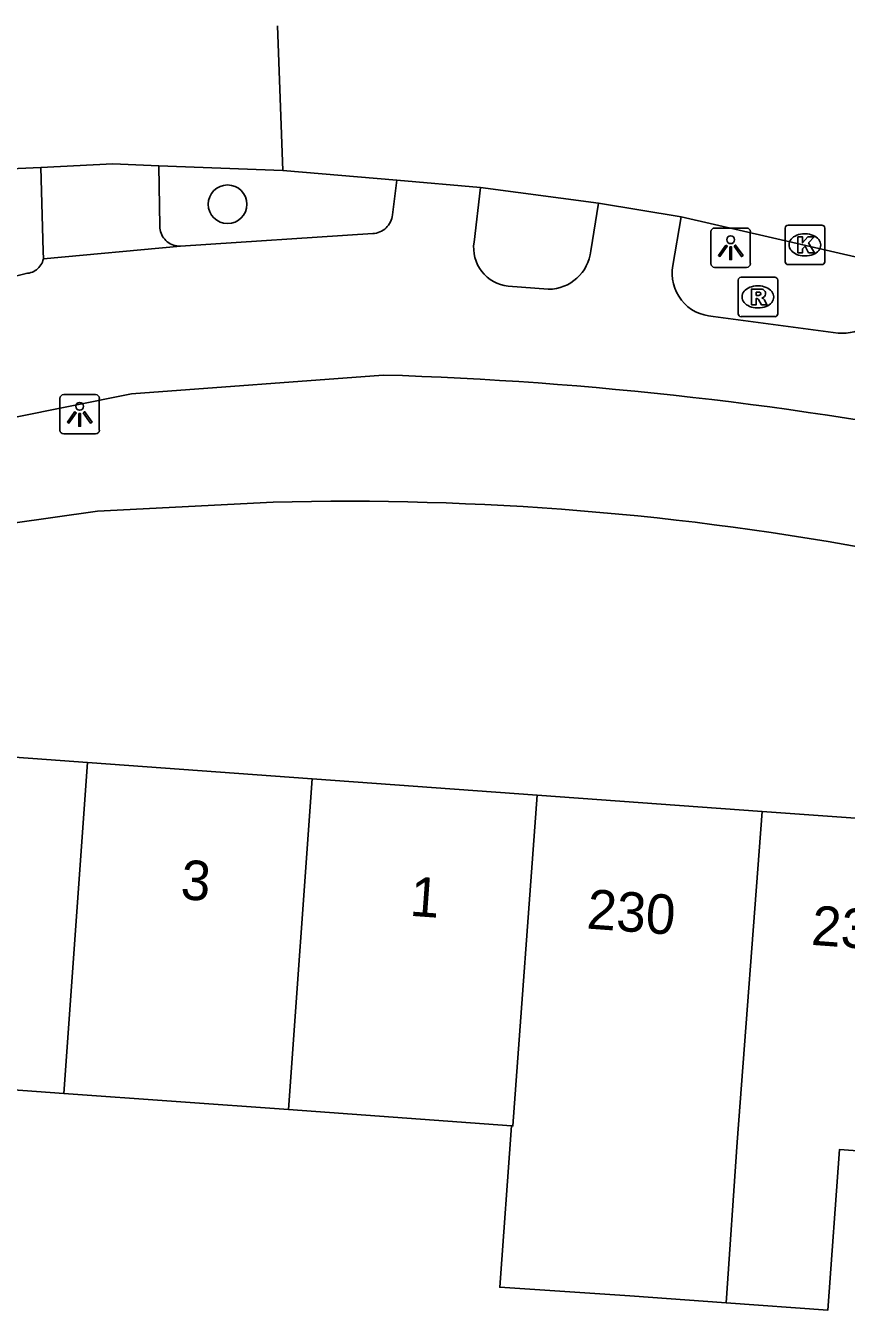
# Model space of a CAD drawing. Extents: x 160304 to 160954, y 383686 to 384161.
# Drawn here: x 160557.65 to 160578.41, y 384128.37 to 384160.88 of the extents above; entities that cross this region are included whole.
import ezdxf

# ---------------------------------------------------------------- set-up
doc = ezdxf.new("R2010")
doc.units = 0
for name, color, linetype in [('IMGEO_Boom', 7, 'Continuous'), ('IMGEO_Fietspad_open', 7, 'Continuous'), ('IMGEO_Kolk', 7, 'Continuous'), ('IMGEO_Lichtpunt', 7, 'Continuous'), ('IMGEO_Pand', 7, 'Continuous'), ('IMGEO_Pand_nummerreeks', 7, 'Continuous'), ('IMGEO_Rijbaan_lokaal_gesloten', 7, 'Continuous'), ('IMGEO_Rioolput', 7, 'Continuous'), ('IMGEO_Voetpad_open', 7, 'Continuous')]:
    doc.layers.add(name, color=color, linetype=linetype)

msp = doc.modelspace()

# ---------------------------------------------------------------- linework, layer by layer
at = {"layer": 'IMGEO_Boom'}
msp.add_circle((160562.755, 384156.363), 0.489, dxfattribs=at)
at = {"layer": 'IMGEO_Fietspad_open'}
for points in [[(160567.035, 384156.97), (160566.925, 384156.099), (160566.918, 384156.048), (160566.907, 384156.003), (160566.893, 384155.958), (160566.874, 384155.916), (160566.852, 384155.875), (160566.826, 384155.836), (160566.797, 384155.8), (160566.765, 384155.766), (160566.73, 384155.735), (160566.692, 384155.708), (160566.652, 384155.684), (160566.61, 384155.664), (160566.566, 384155.648), (160566.521, 384155.635), (160566.475, 384155.627), (160566.429, 384155.623), (160561.563, 384155.305)], [(160568.99, 384155.408), (160569.15, 384156.788)], [(160572.143, 384156.393), (160571.945, 384155.186)], [(160574.02, 384154.814), (160574.229, 384156.042)], [(160561.563, 384155.305), (160558.095, 384154.984)], [(160558.095, 384154.984), (160558.084, 384154.94), (160558.07, 384154.901), (160558.053, 384154.864), (160558.033, 384154.828), (160558.01, 384154.794), (160557.984, 384154.763), (160557.955, 384154.734), (160557.923, 384154.708), (160557.89, 384154.684), (160557.854, 384154.664), (160557.817, 384154.647), (160557.778, 384154.633), (160557.738, 384154.623), (160557.698, 384154.617), (160557.657, 384154.614), (160554.776, 384153.901), (160548.621, 384152.802), (160547.181, 384152.679), (160508.78, 384149.051)], [(160570.869, 384154.212), (160569.855, 384154.291)], [(160578.201, 384153.104), (160575.04, 384153.524)], [(160557.264, 384150.954), (160560.321, 384151.564), (160566.689, 384152.042)]]:
    msp.add_lwpolyline(points, dxfattribs=at)
for centre, radius, start, end in [((160569.963, 384155.268), 0.983, 171.8231, 263.685), ((160570.862, 384155.302), 1.09, 270.3937, 353.9094), ((160575.096, 384154.617), 1.094, 169.6112, 267.0555), ((160578.32, 384154.176), 1.078, 263.661, 307.1261), ((160563.785, 384057.356), 94.731, 78.73983, 88.24357)]:
    msp.add_arc(centre, radius, start, end, dxfattribs=at)
at = {"layer": 'IMGEO_Kolk'}
for p, q in [((160576.86, 384154.91), (160576.86, 384155.762)), ((160576.935, 384155.836), (160577.787, 384155.836)), ((160577.861, 384155.762), (160577.861, 384154.91)), ((160577.348, 384155.616), (160577.373, 384155.616)), ((160577.371, 384155.056), (160577.346, 384155.056)), ((160577.787, 384154.836), (160576.935, 384154.836))]:
    msp.add_line(p, q, dxfattribs=at)
for points in [[(160576.86, 384154.91), (160576.86, 384155.762)], [(160576.935, 384155.836), (160577.787, 384155.836)], [(160577.861, 384155.762), (160577.861, 384154.91)], [(160577.181, 384155.536), (160577.304, 384155.536), (160577.304, 384155.385), (160577.434, 384155.536), (160577.598, 384155.536), (160577.452, 384155.385), (160577.605, 384155.136), (160577.453, 384155.136), (160577.368, 384155.3), (160577.304, 384155.233), (160577.304, 384155.136), (160577.181, 384155.136), (160577.181, 384155.536)], [(160577.787, 384154.836), (160576.935, 384154.836)]]:
    msp.add_lwpolyline(points, dxfattribs=at)
for centre, start, end in [((160576.937, 384155.76), 91.552, 178.448), ((160576.937, 384155.76), 91.552, 178.448), ((160577.785, 384155.76), 1.552, 88.448), ((160577.785, 384155.76), 1.552, 88.448), ((160576.937, 384154.912), 181.552, 268.448), ((160576.937, 384154.912), 181.552, 268.448), ((160577.785, 384154.912), 271.552, 358.448), ((160577.785, 384154.912), 271.552, 358.448)]:
    msp.add_arc(centre, 0.0765, start, end, dxfattribs=at)
for centre, major_axis, ratio, start_param, end_param in [((160577.347, 384155.336), (-0.387, 0.002), 0.722429, 4.712389, 7.853982), ((160577.372, 384155.336), (-0.39, 0.002), 0.717154, 1.570796, 4.712389)]:
    msp.add_ellipse(centre, major_axis=major_axis, ratio=ratio, start_param=start_param, end_param=end_param, dxfattribs=at)
at = {"layer": 'IMGEO_Lichtpunt'}
for p, q in [((160574.984, 384155.668), (160574.984, 384154.861)), ((160574.984, 384155.668), (160574.984, 384154.861)), ((160575.886, 384155.763), (160575.078, 384155.763)), ((160575.886, 384155.763), (160575.078, 384155.763)), ((160575.98, 384154.861), (160575.98, 384155.668)), ((160575.98, 384154.861), (160575.98, 384155.668)), ((160575.078, 384154.767), (160575.886, 384154.767)), ((160575.078, 384154.767), (160575.886, 384154.767)), ((160558.515, 384151.452), (160558.515, 384150.645)), ((160558.515, 384151.452), (160558.515, 384150.645)), ((160559.417, 384151.547), (160558.609, 384151.547)), ((160559.417, 384151.547), (160558.609, 384151.547)), ((160559.511, 384150.645), (160559.511, 384151.452)), ((160559.511, 384150.645), (160559.511, 384151.452)), ((160558.609, 384150.551), (160559.417, 384150.551)), ((160558.609, 384150.551), (160559.417, 384150.551))]:
    msp.add_line(p, q, dxfattribs=at)
for points in [[(160575.358, 384155.332), (160575.397, 384155.304), (160575.209, 384155.042), (160575.171, 384155.069), (160575.358, 384155.332)], [(160575.57, 384155.304), (160575.608, 384155.331), (160575.795, 384155.069), (160575.756, 384155.041), (160575.57, 384155.304)], [(160575.46, 384155.284), (160575.507, 384155.284), (160575.507, 384154.962), (160575.46, 384154.962), (160575.46, 384155.284)], [(160558.889, 384151.116), (160558.928, 384151.088), (160558.74, 384150.826), (160558.702, 384150.853), (160558.889, 384151.116)], [(160558.991, 384151.068), (160559.038, 384151.068), (160559.038, 384150.746), (160558.991, 384150.746), (160558.991, 384151.068)], [(160559.101, 384151.088), (160559.139, 384151.115), (160559.326, 384150.853), (160559.287, 384150.825), (160559.101, 384151.088)]]:
    msp.add_lwpolyline(points, dxfattribs=at)
for centre in [(160575.483, 384155.466), (160559.014, 384151.25)]:
    msp.add_circle(centre, 0.0994, dxfattribs=at)
for centre, start, end in [((160575.078, 384155.668), 90, 180), ((160575.078, 384155.668), 90, 180), ((160575.886, 384155.668), 0, 90), ((160575.886, 384155.668), 0, 90), ((160575.078, 384154.861), 180, 270), ((160575.078, 384154.861), 180, 270), ((160575.886, 384154.861), 270, 0), ((160575.886, 384154.861), 270, 360), ((160558.609, 384151.452), 90, 180), ((160558.609, 384151.452), 90, 180), ((160559.417, 384151.452), 0, 90), ((160559.417, 384151.452), 0, 90), ((160558.609, 384150.645), 180, 270), ((160558.609, 384150.645), 180, 270), ((160559.417, 384150.645), 270, 0), ((160559.417, 384150.645), 270, 360)]:
    msp.add_arc(centre, 0.0946, start, end, dxfattribs=at)
at = {"layer": 'IMGEO_Pand'}
for points in [[(160549.86, 384142.916), (160559.216, 384142.237)], [(160558.615, 384133.862), (160559.216, 384142.237)], [(160559.216, 384142.237), (160564.899, 384141.825)], [(160564.899, 384141.825), (160564.295, 384133.45)], [(160570.589, 384141.412), (160564.899, 384141.825)], [(160569.94, 384133.041), (160569.975, 384133.038), (160570.589, 384141.412)], [(160576.279, 384140.999), (160570.589, 384141.412)], [(160575.367, 384128.558), (160575.645, 384132.627), (160576.279, 384140.999)], [(160576.279, 384140.999), (160581.959, 384140.587)], [(160558.615, 384133.862), (160552.723, 384134.289)], [(160564.295, 384133.45), (160558.615, 384133.862)], [(160564.295, 384133.45), (160569.94, 384133.041)], [(160569.94, 384133.041), (160569.643, 384128.953), (160572.932, 384128.734), (160575.367, 384128.558)], [(160581.335, 384132.214), (160578.233, 384132.439), (160577.938, 384128.371), (160575.367, 384128.558)]]:
    msp.add_lwpolyline(points, dxfattribs=at)
at = {"layer": 'IMGEO_Rijbaan_lokaal_gesloten'}
for points in [[(160564.02, 384160.883), (160564.155, 384157.219)], [(160552.296, 384156.916), (160555.741, 384157.19), (160558.033, 384157.298)], [(160558.033, 384157.298), (160559.854, 384157.383), (160561.015, 384157.339)], [(160561.015, 384157.339), (160564.155, 384157.219)], [(160564.155, 384157.219), (160567.035, 384156.97)], [(160567.035, 384156.97), (160569.15, 384156.788)], [(160569.15, 384156.788), (160572.143, 384156.393)], [(160572.143, 384156.393), (160574.229, 384156.042)], [(160574.229, 384156.042), (160579.582, 384154.814)]]:
    msp.add_lwpolyline(points, dxfattribs=at)
at = {"layer": 'IMGEO_Rioolput'}
for p, q in [((160575.671, 384153.593), (160575.671, 384154.445)), ((160575.746, 384154.519), (160576.598, 384154.519)), ((160576.672, 384154.445), (160576.672, 384153.593)), ((160576.159, 384154.299), (160576.184, 384154.299)), ((160576.182, 384153.739), (160576.157, 384153.739)), ((160576.598, 384153.519), (160575.746, 384153.519))]:
    msp.add_line(p, q, dxfattribs=at)
for points in [[(160575.671, 384153.593), (160575.671, 384154.445)], [(160575.746, 384154.519), (160576.598, 384154.519)], [(160576.672, 384154.445), (160576.672, 384153.593)], [(160576.26, 384154.217), (160576.008, 384154.219), (160576.008, 384153.819)], [(160576.186, 384154.138), (160576.132, 384154.138), (160576.132, 384154.057)], [(160576.132, 384154.057), (160576.184, 384154.057)], [(160576.008, 384153.819), (160576.132, 384153.819), (160576.132, 384153.981), (160576.143, 384153.981)], [(160576.19, 384153.952), (160576.261, 384153.819), (160576.401, 384153.819), (160576.336, 384153.945)], [(160576.598, 384153.519), (160575.746, 384153.519)]]:
    msp.add_lwpolyline(points, dxfattribs=at)
for centre, radius, start, end in [((160575.748, 384154.443), 0.0765, 91.552, 178.448), ((160575.748, 384154.443), 0.0765, 91.552, 178.448), ((160576.596, 384154.443), 0.0765, 1.552, 88.448), ((160576.596, 384154.443), 0.0765, 1.552, 88.448), ((160576.168, 384154.246), 0.19, 274.7715, 282.9687), ((160576.192, 384154.042), 0.0964, 77.0061, 93.1865), ((160576.206, 384154.099), 0.0378, 276.6634, 79.6772), ((160576.259, 384154.107), 0.109, 350.3612, 89.416), ((160576.257, 384154.107), 0.112, 277.5842, 350.9817), ((160576.241, 384153.892), 0.108, 29.5134, 73.7905), ((160576.142, 384153.928), 0.0533, 26.0293, 88.6989), ((160575.748, 384153.595), 0.0765, 181.552, 268.448), ((160575.748, 384153.595), 0.0765, 181.552, 268.448), ((160576.596, 384153.595), 0.0765, 271.552, 358.448), ((160576.596, 384153.595), 0.0765, 271.552, 358.448)]:
    msp.add_arc(centre, radius, start, end, dxfattribs=at)
for centre, major_axis, ratio, start_param, end_param in [((160576.158, 384154.019), (-0.387, 0.002), 0.722429, 4.712389, 7.853982), ((160576.183, 384154.019), (-0.39, 0.002), 0.717154, 1.570796, 4.712389)]:
    msp.add_ellipse(centre, major_axis=major_axis, ratio=ratio, start_param=start_param, end_param=end_param, dxfattribs=at)
at = {"layer": 'IMGEO_Voetpad_open'}
for points in [[(160558.033, 384157.298), (160558.091, 384155.173), (160558.095, 384154.984)], [(160561.015, 384157.339), (160561.042, 384155.808), (160561.044, 384155.763), (160561.05, 384155.718), (160561.06, 384155.674), (160561.074, 384155.632), (160561.092, 384155.59), (160561.113, 384155.55), (160561.138, 384155.513), (160561.166, 384155.478), (160561.197, 384155.445), (160561.231, 384155.415), (160561.267, 384155.389), (160561.306, 384155.365), (160561.347, 384155.346), (160561.389, 384155.33), (160561.432, 384155.318), (160561.476, 384155.31), (160561.521, 384155.305), (160561.563, 384155.305)], [(160563.905, 384148.825), (160559.462, 384148.597), (160555.057, 384147.972), (160551.448, 384147.155), (160548.855, 384146.134)]]:
    msp.add_lwpolyline(points, dxfattribs=at)
msp.add_arc((160565.723, 384074.989), 73.859, 67.27958, 91.41066, dxfattribs=at)

# ---------------------------------------------------------------- texts
at = {"layer": 'IMGEO_Pand_nummerreeks'}
for s, rotation, p in [('3', 355.8506, (160561.548, 384138.78)), ('1', 355.8518, (160567.347, 384138.358)), ('230', 355.8518, (160571.822, 384138.035)), ('232', 355.8506, (160577.502, 384137.622))]:
    msp.add_text(s, height=1, rotation=rotation, dxfattribs=at).set_placement(p)

doc.saveas('drawing.dxf')
